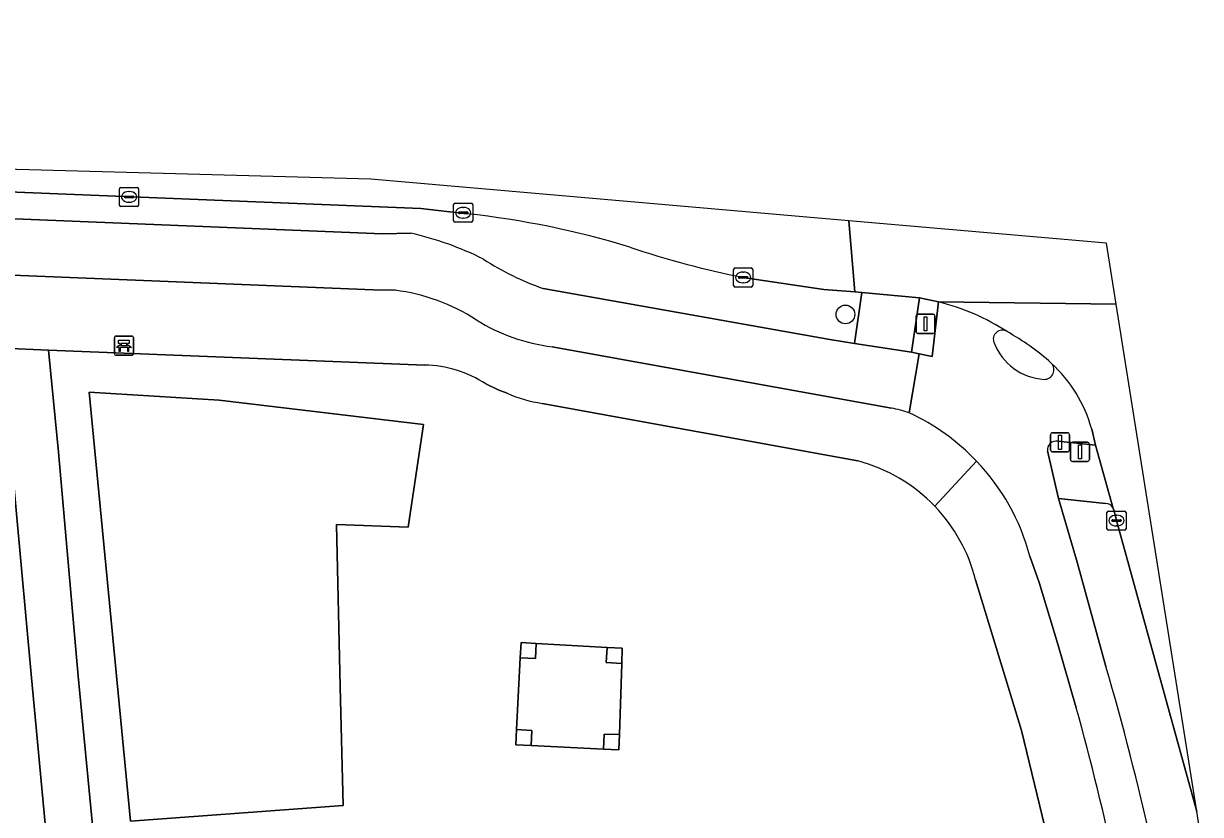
# Model space of a CAD drawing. Extents: x 160077 to 160948, y 386481 to 387498.
# Drawn here: x 160729.2 to 160790.9, y 387455.5 to 387497 of the extents above; entities that cross this region are included whole.
import ezdxf

# ---------------------------------------------------------------- set-up
doc = ezdxf.new("R2010")
doc.units = 0
for name, color, linetype in [('IMGEO_Bank', 7, 'Continuous'), ('IMGEO_Boom', 7, 'Continuous'), ('IMGEO_Fietspad_gesloten', 7, 'Continuous'), ('IMGEO_Fietspad_open', 7, 'Continuous'), ('IMGEO_Grasland_overig', 7, 'Continuous'), ('IMGEO_Groenvoorziening', 7, 'Continuous'), ('IMGEO_Hoogspanningsmast', 7, 'Continuous'), ('IMGEO_Kolk', 7, 'Continuous'), ('IMGEO_Rijbaan_lokaal_gesloten', 7, 'Continuous'), ('IMGEO_Rijbaan_lokaal_open', 7, 'Continuous'), ('IMGEO_Verkeerseiland_gesloten', 7, 'Continuous'), ('IMGEO_Verkeerseiland_groen', 7, 'Continuous'), ('IMGEO_Verkeerseiland_open', 7, 'Continuous'), ('IMGEO_Verkeersregelinstallatiepaal', 7, 'Continuous'), ('IMGEO_Voetpad_gesloten', 7, 'Continuous'), ('IMGEO_Voetpad_open', 7, 'Continuous')]:
    doc.layers.add(name, color=color, linetype=linetype)

msp = doc.modelspace()

# ---------------------------------------------------------------- linework, layer by layer
at = {"layer": 'IMGEO_Bank'}
for p, q in [((160733.969, 387479.668), (160733.969, 387480.509)), ((160733.969, 387480.509), (160733.969, 387479.668)), ((160734.044, 387480.593), (160734.885, 387480.593)), ((160734.885, 387480.593), (160734.044, 387480.593)), ((160734.969, 387480.518), (160734.969, 387479.677)), ((160734.969, 387479.677), (160734.969, 387480.518)), ((160734.666, 387479.991), (160734.273, 387479.991)), ((160734.278, 387480.099), (160734.278, 387480.205)), ((160734.322, 387480.205), (160734.322, 387480.099)), ((160734.61, 387480.211), (160734.328, 387480.211)), ((160734.328, 387480.093), (160734.61, 387480.093)), ((160734.616, 387480.099), (160734.616, 387480.205)), ((160734.66, 387480.205), (160734.66, 387480.099)), ((160734.894, 387479.593), (160734.053, 387479.593)), ((160734.053, 387479.593), (160734.894, 387479.593))]:
    msp.add_line(p, q, dxfattribs=at)
for points in [[(160734.272, 387480.211), (160734.186, 387480.211), (160734.186, 387480.372), (160734.749, 387480.372), (160734.749, 387480.211), (160734.666, 387480.211)], [(160734.216, 387479.991), (160734.074, 387479.991), (160734.186, 387480.093), (160734.272, 387480.093)], [(160734.266, 387479.984), (160734.266, 387479.777), (160734.223, 387479.777), (160734.223, 387479.984)], [(160734.666, 387480.093), (160734.749, 387480.093), (160734.861, 387479.991), (160734.722, 387479.991)], [(160734.716, 387479.984), (160734.716, 387479.777), (160734.672, 387479.777), (160734.672, 387479.984)]]:
    msp.add_lwpolyline(points, dxfattribs=at)
for centre, radius, start, end in [((160734.047, 387480.515), 0.0779, 92.4484, 184.28452), ((160734.047, 387480.515), 0.0779, 92.4484, 184.28452), ((160734.891, 387480.515), 0.0779, 2.4484, 94.28452), ((160734.891, 387480.515), 0.0779, 2.4484, 94.28452), ((160734.216, 387479.984), 0.00671, 2.89567, 87.10433), ((160734.273, 387479.984), 0.00671, 92.89567, 177.10433), ((160734.271, 387480.204), 0.00671, 2.89567, 87.10433), ((160734.271, 387480.1), 0.00671, 272.89567, 357.10433), ((160734.328, 387480.204), 0.00671, 92.89567, 177.10433), ((160734.328, 387480.1), 0.00671, 182.89567, 267.10433), ((160734.61, 387480.204), 0.00671, 2.89567, 87.10433), ((160734.61, 387480.1), 0.00671, 272.89567, 357.10433), ((160734.667, 387480.204), 0.00671, 92.89567, 177.10433), ((160734.667, 387480.1), 0.00671, 182.89567, 267.10433), ((160734.665, 387479.984), 0.00671, 2.89567, 87.10433), ((160734.722, 387479.984), 0.00671, 92.89567, 177.10433), ((160734.047, 387479.671), 0.0779, 182.4484, 274.28452), ((160734.047, 387479.671), 0.0779, 182.4484, 274.28452), ((160734.891, 387479.671), 0.0779, 272.4484, 4.28452), ((160734.891, 387479.671), 0.0779, 272.4484, 4.28452)]:
    msp.add_arc(centre, radius, start, end, dxfattribs=at)
at = {"layer": 'IMGEO_Boom'}
msp.add_circle((160772.307, 387481.728), 0.489, dxfattribs=at)
at = {"layer": 'IMGEO_Fietspad_gesloten'}
for points in [[(160777.193, 387482.386), (160776.859, 387479.514), (160776.177, 387479.659), (160775.657, 387476.57)], [(160783.45, 387475.086), (160785.419, 387474.869), (160785.222, 387475.711)], [(160785.969, 387463.274), (160784.453, 387468.733), (160783.49, 387472.08), (160782.899, 387474.573)], [(160781.981, 387469.06), (160782.466, 387467.672), (160783.442, 387464.439), (160784.416, 387461.107)]]:
    msp.add_lwpolyline(points, dxfattribs=at)
for centre, radius, start, end in [((160774.33, 387470.886), 11.852, 57.00785, 76.01836), ((160780.53, 387480.434), 0.467, 57.14406, 204.98733), ((160782.919, 387481.335), 3.019, 201.32095, 266.37255), ((160782.735, 387478.828), 0.506, 269.25274, 43.72073), ((160778.157, 387473.768), 7.327, 15.37639, 47.57631), ((160770.746, 387466.016), 11.641, 43.54779, 65.04552), ((160783.373, 387474.616), 0.476, 80.72441, 185.18477), ((160770.749, 387466.019), 11.637, 15.15038, 43.54763), ((160645.937, 387422.429), 145.867, 12.4886, 16.26115), ((160626.79, 387417.694), 163.495, 9.23078, 15.39868)]:
    msp.add_arc(centre, radius, start, end, dxfattribs=at)
at = {"layer": 'IMGEO_Fietspad_open'}
for points in [[(160749.508, 387485.986), (160748.026, 387485.96), (160545.762, 387494.213), (160533.86, 387492.67), (160530.934, 387491.669)], [(160535.052, 387490.507), (160546.015, 387491.152), (160553.125, 387490.911), (160747.535, 387483.022), (160748.691, 387482.994)], [(160775.657, 387476.57), (160776.177, 387479.659), (160775.779, 387479.744), (160772.784, 387480.212), (160771.481, 387480.416), (160756.459, 387483.092)], [(160756.924, 387480.026), (160774.718, 387476.812)]]:
    msp.add_lwpolyline(points, dxfattribs=at)
for centre, radius, start, end in [((160745.914, 387469.852), 16.53, 63.36249, 77.4421), ((160761.295, 387496.932), 14.661, 237.06961, 250.74014), ((160747.474, 387473.05), 10.018, 56.84224, 83.02109), ((160758.229, 387489.991), 10.05, 238.33642, 262.54067), ((160773.938, 387471.843), 5.029, 70.01611, 81.08022)]:
    msp.add_arc(centre, radius, start, end, dxfattribs=at)
at = {"layer": 'IMGEO_Grasland_overig'}
msp.add_lwpolyline([(160760.579, 387463.421), (160759.762, 387463.468), (160759.808, 387464.267), (160756.096, 387464.48), (160756.05, 387463.681), (160755.256, 387463.727), (160755.063, 387459.96), (160755.862, 387459.919), (160755.821, 387459.122), (160759.625, 387458.935), (160759.651, 387459.723), (160760.451, 387459.696)], close=True, dxfattribs=at)
at = {"layer": 'IMGEO_Groenvoorziening'}
for points in [[(160729.604, 387462.857), (160728.56, 387474.339), (160728.121, 387479.959), (160601.448, 387485.066), (160602.326, 387479.554), (160604.266, 387467.887), (160608.89, 387438.447)], [(160750.243, 387479.074), (160730.52, 387479.863), (160731.029, 387474.508), (160732.068, 387462.758), (160733.466, 387448.214), (160736.053, 387447.712), (160738.677, 387447.463), (160753.058, 387447.101), (160782.008, 387446.032)], [(160754.571, 387477.595), (160754.104, 387477.781), (160753.456, 387478.082)], [(160772.95, 387474.045), (160756.406, 387477.064)], [(160781.549, 387459.917), (160779.133, 387467.808)], [(160611.577, 387436.343), (160621.84, 387437.953), (160717.154, 387452.936), (160718.405, 387453.029), (160719.87, 387453.017), (160721.328, 387452.873), (160722.768, 387452.6), (160724.177, 387452.2), (160725.545, 387451.675), (160728.546, 387450.005), (160730.906, 387449.044), (160729.604, 387462.857)], [(160784.191, 387448.692), (160783.443, 387452.044), (160781.549, 387459.917)]]:
    msp.add_lwpolyline(points, dxfattribs=at)
for points in [[(160739.465, 387477.241), (160732.645, 387477.659), (160734.809, 387455.148), (160745.959, 387455.975), (160745.812, 387462.206), (160745.611, 387470.712), (160749.383, 387470.578), (160750.18, 387475.954)], [(160749.383, 387470.578), (160745.611, 387470.712), (160745.812, 387462.206), (160745.959, 387455.975), (160734.809, 387455.148), (160732.645, 387477.659), (160739.465, 387477.241), (160750.18, 387475.954)], [(160760.579, 387463.421), (160760.451, 387459.696), (160760.423, 387458.896), (160759.625, 387458.935), (160755.821, 387459.122), (160755.022, 387459.161), (160755.063, 387459.96), (160755.256, 387463.727), (160755.297, 387464.526), (160756.096, 387464.48), (160759.808, 387464.267), (160760.607, 387464.221)]]:
    msp.add_lwpolyline(points, close=True, dxfattribs=at)
for centre, radius, start, end in [((160750.078, 387472.839), 6.238, 57.20459, 88.47971), ((160757.396, 387483.921), 6.928, 245.93675, 261.78518), ((160770.773, 387465.708), 8.616, 43.83699, 75.36471), ((160770.78, 387465.704), 8.614, 14.13441, 43.88672)]:
    msp.add_arc(centre, radius, start, end, dxfattribs=at)
at = {"layer": 'IMGEO_Hoogspanningsmast'}
for points in [[(160756.096, 387464.48), (160755.297, 387464.526), (160755.256, 387463.727), (160756.05, 387463.681)], [(160760.607, 387464.221), (160759.808, 387464.267), (160759.762, 387463.468), (160760.579, 387463.421)], [(160755.063, 387459.96), (160755.022, 387459.161), (160755.821, 387459.122), (160755.862, 387459.919)], [(160760.451, 387459.696), (160759.651, 387459.723), (160759.625, 387458.935), (160760.423, 387458.896)]]:
    msp.add_lwpolyline(points, close=True, dxfattribs=at)
at = {"layer": 'IMGEO_Kolk'}
for p, q in [((160734.312, 387488.392), (160735.164, 387488.392)), ((160734.237, 387487.466), (160734.237, 387488.318)), ((160734.496, 387487.886), (160734.496, 387487.898)), ((160734.934, 387487.849), (160734.536, 387487.849)), ((160734.539, 387487.935), (160734.937, 387487.935)), ((160734.725, 387488.172), (160734.75, 387488.172)), ((160734.98, 387487.898), (160734.98, 387487.886)), ((160735.238, 387488.318), (160735.238, 387487.466)), ((160735.164, 387487.392), (160734.312, 387487.392)), ((160734.748, 387487.612), (160734.723, 387487.612)), ((160751.76, 387486.635), (160751.76, 387487.487)), ((160751.835, 387487.561), (160752.687, 387487.561)), ((160752.248, 387487.341), (160752.273, 387487.341)), ((160752.761, 387487.487), (160752.761, 387486.635)), ((160752.687, 387486.561), (160751.835, 387486.561)), ((160752.019, 387487.055), (160752.019, 387487.067)), ((160752.457, 387487.018), (160752.059, 387487.018)), ((160752.062, 387487.104), (160752.46, 387487.104)), ((160752.271, 387486.781), (160752.246, 387486.781)), ((160752.503, 387487.067), (160752.503, 387487.055)), ((160766.445, 387483.241), (160766.445, 387484.093)), ((160766.52, 387484.167), (160767.372, 387484.167)), ((160767.446, 387484.093), (160767.446, 387483.241)), ((160766.704, 387483.661), (160766.704, 387483.673)), ((160767.142, 387483.624), (160766.744, 387483.624)), ((160766.747, 387483.71), (160767.145, 387483.71)), ((160766.933, 387483.947), (160766.958, 387483.947)), ((160767.188, 387483.673), (160767.188, 387483.661)), ((160767.372, 387483.167), (160766.52, 387483.167)), ((160766.956, 387483.387), (160766.931, 387483.387)), ((160786.023, 387470.492), (160786.023, 387471.344)), ((160786.098, 387471.418), (160786.95, 387471.418)), ((160786.511, 387471.198), (160786.536, 387471.198)), ((160787.024, 387471.344), (160787.024, 387470.492)), ((160786.282, 387470.912), (160786.282, 387470.924)), ((160786.72, 387470.875), (160786.322, 387470.875)), ((160786.325, 387470.961), (160786.723, 387470.961)), ((160786.534, 387470.638), (160786.509, 387470.638)), ((160786.766, 387470.924), (160786.766, 387470.912)), ((160786.95, 387470.418), (160786.098, 387470.418))]:
    msp.add_line(p, q, dxfattribs=at)
for points in [[(160734.312, 387488.392), (160735.164, 387488.392)], [(160734.237, 387487.466), (160734.237, 387488.318)], [(160735.238, 387488.318), (160735.238, 387487.466)], [(160735.164, 387487.392), (160734.312, 387487.392)], [(160751.76, 387486.635), (160751.76, 387487.487)], [(160751.835, 387487.561), (160752.687, 387487.561)], [(160752.761, 387487.487), (160752.761, 387486.635)], [(160752.687, 387486.561), (160751.835, 387486.561)], [(160766.445, 387483.241), (160766.445, 387484.093)], [(160766.52, 387484.167), (160767.372, 387484.167)], [(160767.446, 387484.093), (160767.446, 387483.241)], [(160767.372, 387483.167), (160766.52, 387483.167)], [(160786.023, 387470.492), (160786.023, 387471.344)], [(160786.098, 387471.418), (160786.95, 387471.418)], [(160787.024, 387471.344), (160787.024, 387470.492)], [(160786.95, 387470.418), (160786.098, 387470.418)]]:
    msp.add_lwpolyline(points, dxfattribs=at)
for centre, radius, start, end in [((160734.314, 387488.316), 0.0765, 91.55205, 178.44795), ((160734.314, 387488.316), 0.0765, 91.55205, 178.44795), ((160735.162, 387488.316), 0.0765, 1.55205, 88.44795), ((160735.162, 387488.316), 0.0765, 1.55205, 88.44795), ((160734.536, 387487.895), 0.0403, 85.87752, 175.75265), ((160734.533, 387487.885), 0.0366, 178.93798, 274.71019), ((160734.937, 387487.892), 0.043, 264.86636, 352.45326), ((160734.941, 387487.897), 0.0386, 1.73085, 96.63898), ((160734.314, 387487.468), 0.0765, 181.55205, 268.44795), ((160734.314, 387487.468), 0.0765, 181.55205, 268.44795), ((160735.162, 387487.468), 0.0765, 271.55205, 358.44795), ((160735.162, 387487.468), 0.0765, 271.55205, 358.44795), ((160751.837, 387487.485), 0.0765, 91.55205, 178.44795), ((160751.837, 387487.485), 0.0765, 91.55205, 178.44795), ((160752.685, 387487.485), 0.0765, 1.55205, 88.44795), ((160752.685, 387487.485), 0.0765, 1.55205, 88.44795), ((160751.837, 387486.637), 0.0765, 181.55205, 268.44795), ((160751.837, 387486.637), 0.0765, 181.55205, 268.44795), ((160752.059, 387487.064), 0.0403, 85.87752, 175.75265), ((160752.056, 387487.054), 0.0366, 178.93798, 274.71019), ((160752.46, 387487.061), 0.043, 264.86636, 352.45326), ((160752.464, 387487.066), 0.0386, 1.73085, 96.63898), ((160752.685, 387486.637), 0.0765, 271.55205, 358.44795), ((160752.685, 387486.637), 0.0765, 271.55205, 358.44795), ((160766.522, 387484.091), 0.0765, 91.55205, 178.44795), ((160766.522, 387484.091), 0.0765, 91.55205, 178.44795), ((160767.37, 387484.091), 0.0765, 1.55205, 88.44795), ((160767.37, 387484.091), 0.0765, 1.55205, 88.44795), ((160766.744, 387483.67), 0.0403, 85.87752, 175.75265), ((160766.741, 387483.66), 0.0366, 178.93798, 274.71019), ((160767.145, 387483.667), 0.043, 264.86636, 352.45326), ((160767.149, 387483.672), 0.0386, 1.73085, 96.63898), ((160766.522, 387483.243), 0.0765, 181.55205, 268.44795), ((160766.522, 387483.243), 0.0765, 181.55205, 268.44795), ((160767.37, 387483.243), 0.0765, 271.55205, 358.44795), ((160767.37, 387483.243), 0.0765, 271.55205, 358.44795), ((160786.1, 387471.342), 0.0765, 91.55205, 178.44795), ((160786.1, 387471.342), 0.0765, 91.55205, 178.44795), ((160786.948, 387471.342), 0.0765, 1.55205, 88.44795), ((160786.948, 387471.342), 0.0765, 1.55205, 88.44795), ((160786.1, 387470.494), 0.0765, 181.55205, 268.44795), ((160786.1, 387470.494), 0.0765, 181.55205, 268.44795), ((160786.322, 387470.921), 0.0403, 85.87752, 175.75265), ((160786.319, 387470.911), 0.0366, 178.93798, 274.71019), ((160786.723, 387470.918), 0.043, 264.86636, 352.45326), ((160786.727, 387470.923), 0.0386, 1.73085, 96.63898), ((160786.948, 387470.494), 0.0765, 271.55205, 358.44795), ((160786.948, 387470.494), 0.0765, 271.55205, 358.44795)]:
    msp.add_arc(centre, radius, start, end, dxfattribs=at)
for centre, major_axis, ratio, start_param, end_param in [((160734.724, 387487.892), (-0.387, 0.002), 0.722429, 4.712389, 7.853982), ((160734.749, 387487.892), (-0.39, 0.002), 0.717154, 1.570796, 4.712389), ((160752.247, 387487.061), (-0.387, 0.002), 0.722429, 4.712389, 7.853982), ((160752.272, 387487.061), (-0.39, 0.002), 0.717154, 1.570796, 4.712389), ((160766.932, 387483.667), (-0.387, 0.002), 0.722429, 4.712389, 7.853982), ((160766.957, 387483.667), (-0.39, 0.002), 0.717154, 1.570796, 4.712389), ((160786.51, 387470.918), (-0.387, 0.002), 0.722429, 4.712389, 7.853982), ((160786.535, 387470.918), (-0.39, 0.002), 0.717154, 1.570796, 4.712389)]:
    msp.add_ellipse(centre, major_axis=major_axis, ratio=ratio, start_param=start_param, end_param=end_param, dxfattribs=at)
at = {"layer": 'IMGEO_Rijbaan_lokaal_gesloten'}
for points in [[(160772.489, 387486.636), (160772.798, 387482.909), (160773.173, 387482.875), (160776.186, 387482.603), (160777.193, 387482.386), (160786.505, 387482.269), (160786.505, 387482.269), (160785.999, 387485.459), (160772.489, 387486.636)], [(160790.73, 387455.66), (160786.505, 387482.269), (160786.505, 387482.269), (160777.193, 387482.386)], [(160785.222, 387475.711), (160785.419, 387474.869), (160786.357, 387471.56), (160786.395, 387471.424), (160786.524, 387470.918), (160790.73, 387455.66)]]:
    msp.add_lwpolyline(points, dxfattribs=at)
for centre, radius, start, end in [((160774.33, 387470.886), 11.852, 57.00785, 76.01836), ((160774.395, 387469.398), 13.093, 48.32573, 60.79565), ((160778.157, 387473.768), 7.327, 15.37639, 47.57631)]:
    msp.add_arc(centre, radius, start, end, dxfattribs=at)
at = {"layer": 'IMGEO_Rijbaan_lokaal_open'}
for points in [[(160772.489, 387486.636), (160747.412, 387488.822), (160677.578, 387490.72), (160544.923, 387496.983), (160544.972, 387494.506), (160548.202, 387494.942)], [(160553.229, 387495.239), (160750.044, 387487.281), (160752.475, 387487.005)], [(160766.946, 387483.667), (160767.168, 387483.629), (160771.168, 387483.032), (160771.878, 387482.978), (160772.798, 387482.909), (160772.489, 387486.636)]]:
    msp.add_lwpolyline(points, dxfattribs=at)
for centre, radius, start, end in [((160747.583, 387441.516), 45.752, 72.93963, 83.86246), ((160777.127, 387533.682), 51.041, 251.58859, 258.49455)]:
    msp.add_arc(centre, radius, start, end, dxfattribs=at)
at = {"layer": 'IMGEO_Verkeerseiland_gesloten'}
msp.add_lwpolyline([(160776.859, 387479.514), (160777.193, 387482.386), (160776.186, 387482.603), (160775.779, 387479.744), (160776.177, 387479.659)], close=True, dxfattribs=at)
for centre, radius, start, end in [((160780.53, 387480.434), 0.467, 57.14406, 204.98733), ((160774.395, 387469.398), 13.093, 48.32573, 60.79565), ((160782.919, 387481.335), 3.019, 201.32095, 266.37255), ((160782.735, 387478.828), 0.506, 269.25274, 43.72073)]:
    msp.add_arc(centre, radius, start, end, dxfattribs=at)
at = {"layer": 'IMGEO_Verkeerseiland_groen'}
for points in [[(160785.952, 387471.822), (160783.49, 387472.08), (160784.453, 387468.733), (160785.969, 387463.274)], [(160790.73, 387455.66), (160786.524, 387470.918), (160786.395, 387471.424), (160786.357, 387471.56), (160786.334, 387471.6)], [(160790.926, 387454.423), (160790.73, 387455.66)]]:
    msp.add_lwpolyline(points, dxfattribs=at)
for centre, radius, start, end in [((160785.941, 387471.364), 0.458, 30.99219, 88.68163), ((160645.937, 387422.429), 145.867, 12.4886, 16.26115)]:
    msp.add_arc(centre, radius, start, end, dxfattribs=at)
at = {"layer": 'IMGEO_Verkeerseiland_open'}
for points in [[(160752.475, 387487.005), (160750.044, 387487.281), (160553.229, 387495.239)], [(160548.202, 387494.942), (160544.972, 387494.506), (160533.824, 387493.114), (160533.86, 387492.67), (160545.762, 387494.213), (160748.026, 387485.96), (160749.508, 387485.986)], [(160756.459, 387483.092), (160771.481, 387480.416), (160772.784, 387480.212), (160773.173, 387482.875), (160772.798, 387482.909), (160771.878, 387482.978), (160771.168, 387483.032), (160767.168, 387483.629), (160766.946, 387483.667)]]:
    msp.add_lwpolyline(points, dxfattribs=at)
for centre, radius, start, end in [((160747.583, 387441.516), 45.752, 72.93963, 83.86246), ((160745.914, 387469.852), 16.53, 63.36249, 77.4421), ((160777.127, 387533.682), 51.041, 251.58859, 258.49455), ((160761.295, 387496.932), 14.661, 237.06961, 250.74014)]:
    msp.add_arc(centre, radius, start, end, dxfattribs=at)
at = {"layer": 'IMGEO_Verkeersregelinstallatiepaal'}
for p, q in [((160776.01, 387480.836), (160776.01, 387481.636)), ((160776.01, 387481.636), (160776.01, 387480.836)), ((160776.11, 387481.736), (160776.9, 387481.736)), ((160776.9, 387481.736), (160776.11, 387481.736)), ((160777, 387481.636), (160777, 387480.836)), ((160777, 387480.836), (160777, 387481.636)), ((160776.9, 387480.736), (160776.11, 387480.736)), ((160776.11, 387480.736), (160776.9, 387480.736)), ((160783.063, 387474.623), (160783.063, 387475.423)), ((160783.063, 387475.423), (160783.063, 387474.623)), ((160783.163, 387475.523), (160783.953, 387475.523)), ((160783.953, 387475.523), (160783.163, 387475.523)), ((160784.053, 387475.423), (160784.053, 387474.623)), ((160784.053, 387474.623), (160784.053, 387475.423)), ((160784.109, 387474.124), (160784.109, 387474.924)), ((160784.109, 387474.924), (160784.109, 387474.124)), ((160784.209, 387475.024), (160784.999, 387475.024)), ((160784.999, 387475.024), (160784.209, 387475.024)), ((160785.099, 387474.924), (160785.099, 387474.124)), ((160785.099, 387474.124), (160785.099, 387474.924)), ((160783.953, 387474.523), (160783.163, 387474.523)), ((160783.163, 387474.523), (160783.953, 387474.523)), ((160784.999, 387474.024), (160784.209, 387474.024)), ((160784.209, 387474.024), (160784.999, 387474.024))]:
    msp.add_line(p, q, dxfattribs=at)
for points in [[(160776.43, 387481.611), (160776.58, 387481.611), (160776.58, 387480.861), (160776.43, 387480.861), (160776.43, 387481.611)], [(160783.483, 387475.398), (160783.633, 387475.398), (160783.633, 387474.648), (160783.483, 387474.648), (160783.483, 387475.398)], [(160784.529, 387474.899), (160784.679, 387474.899), (160784.679, 387474.149), (160784.529, 387474.149), (160784.529, 387474.899)]]:
    msp.add_lwpolyline(points, dxfattribs=at)
for centre, start, end in [((160776.11, 387481.636), 90, 180), ((160776.11, 387481.636), 90, 180), ((160776.9, 387481.636), 0, 90), ((160776.9, 387481.636), 360, 90), ((160776.11, 387480.836), 180, 270), ((160776.11, 387480.836), 180, 270), ((160776.9, 387480.836), 270, 0), ((160776.9, 387480.836), 270, 0), ((160783.163, 387475.423), 90, 180), ((160783.163, 387475.423), 90, 180), ((160783.953, 387475.423), 0, 90), ((160783.953, 387475.423), 360, 90), ((160784.209, 387474.924), 90, 180), ((160784.209, 387474.924), 90, 180), ((160784.999, 387474.924), 0, 90), ((160784.999, 387474.924), 360, 90), ((160783.163, 387474.623), 180, 270), ((160783.163, 387474.623), 180, 270), ((160783.953, 387474.623), 270, 0), ((160783.953, 387474.623), 270, 0), ((160784.209, 387474.124), 180, 270), ((160784.209, 387474.124), 180, 270), ((160784.999, 387474.124), 270, 0), ((160784.999, 387474.124), 270, 0)]:
    msp.add_arc(centre, 0.1, start, end, dxfattribs=at)
at = {"layer": 'IMGEO_Voetpad_gesloten'}
msp.add_lwpolyline([(160776.186, 387482.603), (160773.173, 387482.875), (160772.784, 387480.212), (160775.779, 387479.744)], close=True, dxfattribs=at)
at = {"layer": 'IMGEO_Voetpad_open'}
for points in [[(160748.691, 387482.994), (160747.535, 387483.022), (160553.125, 387490.911), (160546.015, 387491.152), (160535.052, 387490.507)], [(160530.871, 387489.098), (160535.507, 387487.08), (160545.885, 387487.287), (160598.969, 387485.166), (160601.448, 387485.066), (160728.121, 387479.959), (160730.52, 387479.863), (160750.243, 387479.074)], [(160774.718, 387476.812), (160756.924, 387480.026)], [(160753.456, 387478.082), (160754.104, 387477.781), (160754.571, 387477.595)], [(160756.406, 387477.064), (160772.95, 387474.045)], [(160785.419, 387474.869), (160783.45, 387475.086)], [(160786.334, 387471.6), (160786.357, 387471.56), (160785.419, 387474.869)], [(160782.899, 387474.573), (160783.49, 387472.08), (160785.952, 387471.822)], [(160779.183, 387474.036), (160776.988, 387471.676)], [(160776.988, 387471.676), (160779.183, 387474.036)], [(160784.416, 387461.107), (160783.442, 387464.439), (160782.466, 387467.672), (160781.981, 387469.06)], [(160779.133, 387467.808), (160781.549, 387459.917), (160783.443, 387452.044), (160784.191, 387448.692), (160787.014, 387442.071)]]:
    msp.add_lwpolyline(points, dxfattribs=at)
msp.add_lwpolyline([(160731.029, 387474.508), (160730.52, 387479.863), (160728.121, 387479.959), (160728.56, 387474.339), (160729.604, 387462.857), (160730.906, 387449.044), (160733.466, 387448.214), (160732.068, 387462.758)], close=True, dxfattribs=at)
for centre, radius, start, end in [((160747.474, 387473.05), 10.018, 56.84224, 83.02109), ((160758.229, 387489.991), 10.05, 238.33642, 262.54067), ((160750.078, 387472.839), 6.238, 57.20459, 88.47971), ((160757.396, 387483.921), 6.928, 245.93675, 261.78518), ((160773.938, 387471.843), 5.029, 70.01611, 81.08022), ((160770.746, 387466.016), 11.641, 43.54779, 65.04552), ((160783.373, 387474.616), 0.476, 80.72441, 185.18477), ((160770.773, 387465.708), 8.616, 43.83699, 75.36471), ((160770.749, 387466.019), 11.637, 15.15038, 43.54763), ((160785.941, 387471.364), 0.458, 30.99219, 88.68163), ((160770.78, 387465.704), 8.614, 14.13441, 43.88672), ((160626.79, 387417.694), 163.495, 9.23078, 15.39868)]:
    msp.add_arc(centre, radius, start, end, dxfattribs=at)

doc.saveas('drawing.dxf')
